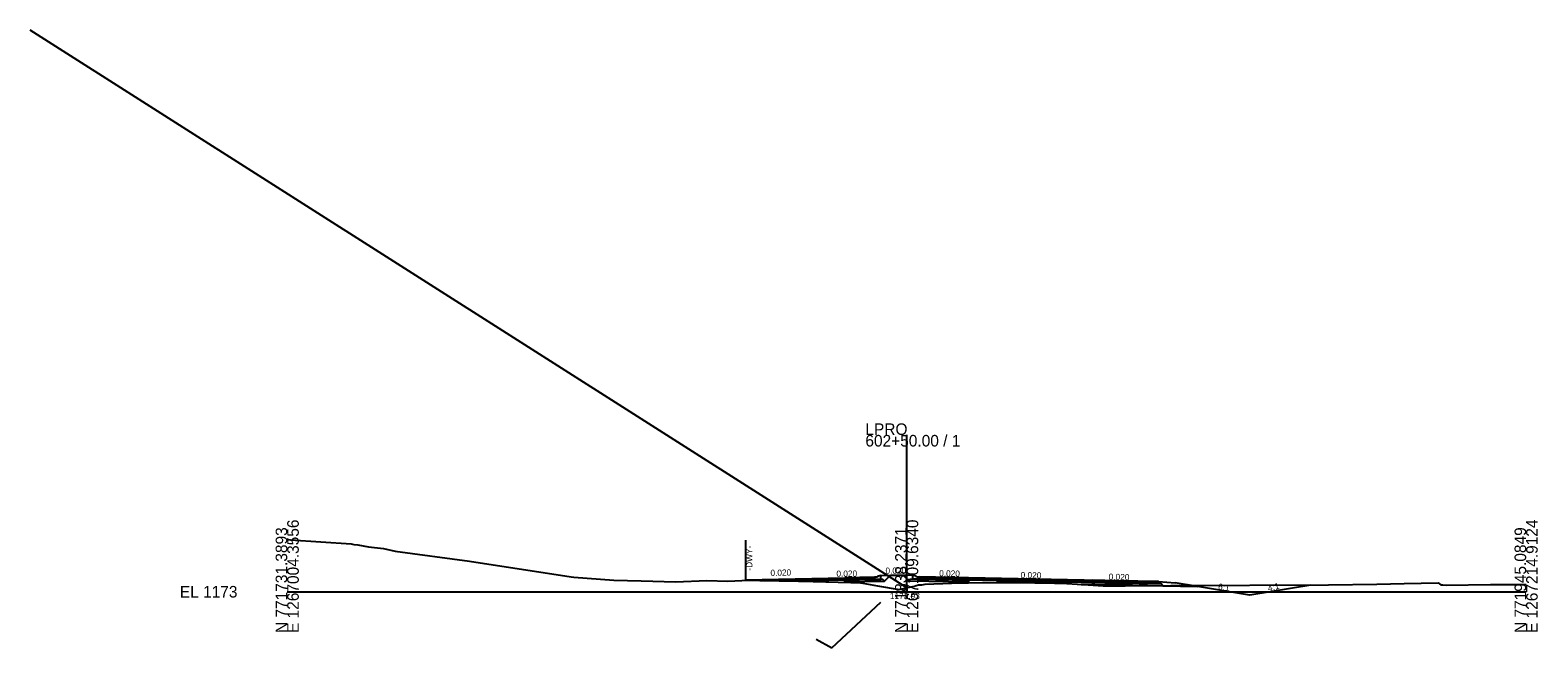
# Model space of a CAD drawing. Extents: x -3833 to 1267678, y -522 to 773248.
# Drawn here: x 937.8 to 1302.8, y 3486.4 to 3636 of the extents above; entities that cross this region are included whole.
import ezdxf

# ---------------------------------------------------------------- set-up
doc = ezdxf.new("R2010")
doc.units = 0
for name, color, linetype in [('Exist Cross Section Cell', 7, 'Continuous'), ('Exist XS Center Line Elevation Label', 7, 'Continuous'), ('Exist XS Ground Line', 7, 'Continuous'), ('Prop CMT DNC', 7, 'Continuous'), ('Prop CMT Pvmt Course 1', 7, 'Continuous'), ('Prop CMT Pvmt Course 2', 7, 'Continuous'), ('Prop CMT Pvmt Course 3', 7, 'Continuous'), ('Prop CMT Pvmt Course 4', 7, 'Continuous'), ('Prop CMT Shld Paved Course 1', 7, 'Continuous'), ('Prop CMT Shld Paved Course 2', 7, 'Continuous'), ('Prop CMT Shld Paved Course 4', 7, 'Continuous'), ('Prop CMT Slope Grass', 7, 'Continuous'), ('Prop CMT Subgrade Earthwork', 7, 'Continuous'), ('Prop Conc Curb and Gutter', 7, 'Continuous'), ('Prop Conc Island Cover', 7, 'Continuous'), ('Prop Corridor Mesh Bottom', 7, 'Continuous'), ('Prop XS Ditch Slope Text', 7, 'Continuous'), ('Prop XS Finish Grade', 7, 'Continuous'), ('Prop XS SE Text', 7, 'Continuous'), ('Prop XS Shear Point Element', 7, 'Continuous'), ('Prop XS Shear Point Label', 7, 'Continuous'), ('Scratch_Level_1', 7, 'Continuous'), ('Scratch_Level_5', 7, 'Continuous')]:
    doc.layers.add(name, color=color, linetype=linetype)

msp = doc.modelspace()

# ---------------------------------------------------------------- linework, layer by layer
at = {"layer": 'Exist Cross Section Cell'}
for p, q in [((1150, 3500), (1150, 3537.97)), ((1000, 3500), (1150, 3500)), ((1150, 3500), (1300, 3500))]:
    msp.add_line(p, q, dxfattribs=at)
at = {"layer": 'Exist XS Ground Line'}
for p, q in [((1000, 3512.66), (1000.79, 3512.59)), ((1000.79, 3512.59), (1015.51, 3511.57)), ((1015.51, 3511.57), (1016.13, 3511.45)), ((1016.13, 3511.45), (1017.07, 3511.33)), ((1017.07, 3511.33), (1019.7, 3510.9)), ((1019.7, 3510.9), (1023.32, 3510.48)), ((1023.32, 3510.48), (1026.14, 3509.84)), ((1026.14, 3509.84), (1044.16, 3507.43)), ((1044.16, 3507.43), (1068.75, 3503.64)), ((1068.75, 3503.64), (1069.41, 3503.52)), ((1069.41, 3503.52), (1079.09, 3502.8)), ((1079.09, 3502.8), (1085.72, 3502.64)), ((1085.72, 3502.64), (1094.14, 3502.43)), ((1094.14, 3502.43), (1101.63, 3502.69)), ((1101.63, 3502.69), (1106.73, 3502.6)), ((1106.73, 3502.6), (1110.12, 3502.74)), ((1110.12, 3502.74), (1111.27, 3502.79)), ((1111.27, 3502.79), (1114.44, 3502.73)), ((1114.44, 3502.73), (1123.83, 3502.57)), ((1123.83, 3502.57), (1127.33, 3502.48)), ((1127.33, 3502.48), (1136.49, 3502.26)), ((1136.49, 3502.26), (1137.2, 3502.25)), ((1137.2, 3502.25), (1138.82, 3502.19)), ((1138.82, 3502.19), (1139.41, 3502.07)), ((1139.41, 3502.07), (1142.91, 3501.47)), ((1142.91, 3501.47), (1148.16, 3500.53)), ((1150.28, 3501), (1151.92, 3501.32)), ((1151.92, 3501.32), (1152.34, 3501.48)), ((1152.34, 3501.48), (1152.88, 3501.64)), ((1152.88, 3501.64), (1153.65, 3501.69)), ((1153.65, 3501.69), (1154.45, 3501.83)), ((1154.45, 3501.83), (1160.82, 3502.06)), ((1160.82, 3502.06), (1165, 3502.18)), ((1165, 3502.18), (1171.76, 3502.22)), ((1171.76, 3502.22), (1176.16, 3502.26)), ((1176.16, 3502.26), (1185.76, 3502.09)), ((1185.76, 3502.09), (1188.77, 3502.03)), ((1188.77, 3502.03), (1191.28, 3501.84)), ((1191.28, 3501.84), (1192.26, 3501.77)), ((1192.26, 3501.77), (1193.92, 3501.65)), ((1193.92, 3501.65), (1197.59, 3501.4)), ((1197.59, 3501.4), (1197.92, 3501.39)), ((1197.92, 3501.39), (1202.9, 3501.41)), ((1202.9, 3501.41), (1213.93, 3501.49)), ((1213.93, 3501.49), (1252.18, 3501.64)), ((1252.18, 3501.64), (1263.82, 3501.86)), ((1263.82, 3501.86), (1270.48, 3501.98)), ((1270.48, 3501.98), (1278.71, 3502.12)), ((1278.71, 3502.12), (1279.36, 3501.67)), ((1279.36, 3501.67), (1279.81, 3501.66)), ((1279.81, 3501.66), (1280.67, 3501.63)), ((1280.67, 3501.63), (1291.35, 3501.75)), ((1291.35, 3501.75), (1300, 3501.77)), ((1148.16, 3500.53), (1150.28, 3501))]:
    msp.add_line(p, q, dxfattribs=at)
at = {"layer": 'Prop CMT Pvmt Course 1'}
for p, q in [((1111, 3502.92), (1135, 3503.4)), ((1135, 3503.15), (1111, 3502.78)), ((1111, 3502.92), (1111, 3502.92)), ((1135, 3503.4), (1135, 3503.4)), ((1135, 3503.4), (1135, 3503.4)), ((1135, 3503.4), (1135, 3503.15)), ((1135, 3503.15), (1135, 3503.15)), ((1201, 3502.68), (1165, 3503.4)), ((1165, 3503.4), (1165, 3503.4)), ((1165, 3503.4), (1165, 3503.4)), ((1165, 3503.4), (1165, 3503.15)), ((1165, 3503.15), (1195, 3502.55)), ((1165, 3503.15), (1165, 3503.15)), ((1195, 3502.8), (1195, 3502.55)), ((1201, 3502.68), (1195, 3502.8)), ((1195, 3502.55), (1195, 3502.8)), ((1195, 3502.8), (1195, 3502.8)), ((1195, 3502.8), (1195, 3502.8)), ((1195, 3502.8), (1201, 3502.68)), ((1195, 3502.55), (1201, 3502.43)), ((1201, 3502.43), (1201, 3502.68))]:
    msp.add_line(p, q, dxfattribs=at)
at = {"layer": 'Prop CMT Pvmt Course 2'}
for p, q in [((1142.2, 3503.29), (1135, 3503.15)), ((1135, 3503.15), (1135, 3503.15)), ((1135, 3503.15), (1135, 3502.82)), ((1135, 3502.82), (1142.2, 3502.96)), ((1135, 3502.82), (1135, 3502.82)), ((1165, 3503.15), (1153, 3503.39)), ((1153, 3503.06), (1165, 3502.82)), ((1165, 3502.82), (1165, 3503.15)), ((1165, 3503.15), (1165, 3503.15)), ((1165, 3502.82), (1165, 3502.82)), ((1195, 3502.55), (1195, 3502.22)), ((1201, 3502.43), (1195, 3502.55)), ((1195, 3502.22), (1201, 3502.1)), ((1201, 3502.1), (1201, 3502.43))]:
    msp.add_line(p, q, dxfattribs=at)
at = {"layer": 'Prop CMT Pvmt Course 3'}
for p, q in [((1144.22, 3502.99), (1142.2, 3502.96)), ((1142.2, 3502.96), (1142.2, 3502.96)), ((1142.2, 3502.96), (1142.2, 3502.96)), ((1144.49, 3502.72), (1144.22, 3502.99)), ((1144.5, 3502.71), (1144.49, 3502.72)), ((1150.55, 3502.65), (1150.99, 3503.1)), ((1150.99, 3503.1), (1152.88, 3503.06)), ((1152.88, 3503.06), (1153, 3503.06))]:
    msp.add_line(p, q, dxfattribs=at)
at = {"layer": 'Prop CMT Pvmt Course 4'}
for p, q in [((1135, 3502.82), (1142.2, 3502.96)), ((1135, 3502.3), (1135, 3502.82)), ((1135, 3502.82), (1135, 3502.82)), ((1135, 3502.82), (1135, 3502.82)), ((1135, 3502.36), (1144.66, 3502.55)), ((1144.22, 3502.99), (1143.71, 3502.99)), ((1144.22, 3502.99), (1144.66, 3502.55)), ((1150.55, 3502.65), (1165, 3502.36)), ((1153, 3503.06), (1165, 3502.82)), ((1165, 3502.82), (1165, 3502.82)), ((1165, 3502.82), (1165, 3502.82)), ((1165, 3502.82), (1165, 3502.18)), ((1195, 3502.22), (1195, 3501.76)), ((1201, 3502.1), (1195, 3502.22)), ((1195, 3501.76), (1201, 3501.64)), ((1201, 3501.64), (1201, 3502.1))]:
    msp.add_line(p, q, dxfattribs=at)
at = {"layer": 'Prop CMT Shld Paved Course 1'}
for p, q in [((1142.2, 3503.54), (1135, 3503.4)), ((1135, 3503.4), (1135, 3503.4)), ((1135, 3503.4), (1135, 3503.15)), ((1135, 3503.15), (1142.2, 3503.29)), ((1150, 3503.7), (1150, 3503.7)), ((1150, 3503.7), (1150, 3503.7)), ((1165, 3503.4), (1153, 3503.64)), ((1153, 3503.39), (1165, 3503.15)), ((1165, 3503.15), (1165, 3503.4)), ((1165, 3503.4), (1165, 3503.4)), ((1201, 3502.68), (1201, 3502.43)), ((1211, 3502.48), (1201, 3502.68)), ((1201, 3502.43), (1211.26, 3502.22)), ((1211.26, 3502.22), (1211, 3502.48))]:
    msp.add_line(p, q, dxfattribs=at)
at = {"layer": 'Prop CMT Shld Paved Course 2'}
for p, q in [((1111.27, 3502.8), (1111, 3502.78)), ((1111, 3502.78), (1111.23, 3502.79)), ((1111.23, 3502.79), (1111.27, 3502.8)), ((1111.27, 3502.8), (1114.44, 3502.74)), ((1111.3, 3502.79), (1111.27, 3502.8)), ((1111.43, 3502.79), (1111.3, 3502.79)), ((1114.27, 3502.73), (1111.43, 3502.79)), ((1114.44, 3502.73), (1114.27, 3502.73)), ((1114.44, 3502.74), (1123.83, 3502.93)), ((1114.44, 3502.74), (1114.44, 3502.74)), ((1123.29, 3502.58), (1114.44, 3502.73)), ((1114.44, 3502.73), (1114.44, 3502.73)), ((1123.83, 3502.59), (1123.29, 3502.58)), ((1123.29, 3502.58), (1123.29, 3502.58)), ((1123.29, 3502.58), (1123.29, 3502.58)), ((1123.83, 3502.93), (1127.33, 3503)), ((1123.83, 3502.93), (1123.83, 3502.93)), ((1127.33, 3502.66), (1123.83, 3502.59)), ((1127.33, 3503), (1135, 3503.15)), ((1127.33, 3503), (1127.33, 3503)), ((1135, 3502.82), (1127.33, 3502.66)), ((1127.33, 3502.66), (1127.33, 3502.66)), ((1135, 3503.15), (1135, 3503.15)), ((1135, 3503.15), (1135, 3503.15)), ((1135, 3503.15), (1135, 3502.82)), ((1135, 3502.82), (1135, 3502.82)), ((1165, 3502.82), (1165, 3503.15)), ((1165, 3503.15), (1165, 3503.15)), ((1165, 3503.15), (1171.76, 3503.01)), ((1171.76, 3502.68), (1165, 3502.82)), ((1171.76, 3503.01), (1171.76, 3503.01)), ((1171.76, 3503.01), (1176.15, 3502.93)), ((1176.15, 3502.59), (1171.76, 3502.68)), ((1171.76, 3502.68), (1171.76, 3502.68)), ((1176.15, 3502.93), (1176.15, 3502.93)), ((1176.15, 3502.93), (1176.15, 3502.93)), ((1176.15, 3502.93), (1185.76, 3502.73)), ((1185.76, 3502.4), (1176.15, 3502.59)), ((1176.15, 3502.59), (1176.15, 3502.59)), ((1176.15, 3502.59), (1176.15, 3502.59)), ((1185.76, 3502.73), (1185.76, 3502.73)), ((1185.76, 3502.73), (1188.77, 3502.67)), ((1188.77, 3502.34), (1185.76, 3502.4)), ((1185.76, 3502.4), (1185.76, 3502.4)), ((1188.77, 3502.67), (1191.28, 3502.62)), ((1191.28, 3502.29), (1188.77, 3502.34)), ((1191.28, 3502.62), (1191.28, 3502.62)), ((1191.28, 3502.62), (1192.26, 3502.6)), ((1192.26, 3502.27), (1191.28, 3502.29)), ((1191.28, 3502.29), (1191.28, 3502.29)), ((1192.26, 3502.6), (1193.92, 3502.57)), ((1193.92, 3502.24), (1192.26, 3502.27)), ((1193.92, 3502.57), (1195, 3502.55)), ((1195, 3502.22), (1193.92, 3502.24)), ((1195, 3502.55), (1195, 3502.55)), ((1195, 3502.55), (1195, 3502.55)), ((1195, 3502.55), (1195, 3502.22)), ((1195, 3502.22), (1195, 3502.22)), ((1201, 3502.43), (1201, 3502.1)), ((1211.26, 3502.22), (1201, 3502.43)), ((1201, 3502.1), (1211.59, 3501.89)), ((1211.59, 3501.89), (1211.26, 3502.22))]:
    msp.add_line(p, q, dxfattribs=at)
at = {"layer": 'Prop CMT Shld Paved Course 4'}
for p, q in [((1201, 3502.1), (1201, 3501.64)), ((1211.09, 3501.9), (1201, 3502.1)), ((1201, 3501.64), (1212.06, 3501.42)), ((1211.59, 3501.89), (1211.09, 3501.9)), ((1212.06, 3501.42), (1211.59, 3501.89))]:
    msp.add_line(p, q, dxfattribs=at)
at = {"layer": 'Prop CMT Slope Grass'}
for p, q in [((1143.97, 3503.97), (1146.11, 3504)), ((1149.15, 3504.04), (1151.49, 3504.07)), ((1211, 3502.48), (1215, 3502.16)), ((1220.44, 3501.25), (1215, 3502.16))]:
    msp.add_line(p, q, dxfattribs=at)
at = {"layer": 'Prop CMT Subgrade Earthwork'}
for p, q in [((1135, 3502.36), (1144.66, 3502.55)), ((1135, 3502.36), (1135, 3502.3)), ((1144.66, 3502.55), (1146.11, 3504)), ((1150.55, 3502.65), (1149.15, 3504.04)), ((1150.55, 3502.65), (1165, 3502.36)), ((1165, 3502.18), (1165, 3502.36)), ((1191.42, 3501.83), (1220.44, 3501.25))]:
    msp.add_line(p, q, dxfattribs=at)
at = {"layer": 'Prop Conc Curb and Gutter'}
for p, q in [((1142.95, 3503.56), (1142.2, 3503.54)), ((1142.2, 3503.54), (1142.2, 3503.54)), ((1142.2, 3503.54), (1142.2, 3502.96)), ((1142.2, 3503.54), (1142.2, 3503.54)), ((1142.2, 3502.96), (1143.71, 3502.99)), ((1142.2, 3502.96), (1142.2, 3502.96)), ((1142.96, 3503.73), (1142.95, 3503.72)), ((1142.95, 3503.72), (1142.95, 3503.56)), ((1142.95, 3503.56), (1142.95, 3503.56)), ((1143.71, 3503.97), (1142.96, 3503.73)), ((1143.71, 3503.01), (1143.71, 3503.97)), ((1143.71, 3502.99), (1143.71, 3503.01)), ((1151.49, 3503.09), (1151.49, 3504.07)), ((1151.49, 3504.07), (1152.25, 3503.82)), ((1152.88, 3503.06), (1151.49, 3503.09)), ((1151.49, 3503.09), (1151.49, 3503.09)), ((1152.25, 3503.82), (1152.25, 3503.82)), ((1152.25, 3503.82), (1152.25, 3503.65)), ((1152.25, 3503.65), (1152.25, 3503.65)), ((1152.25, 3503.65), (1152.88, 3503.64)), ((1152.88, 3503.64), (1153, 3503.64)), ((1153, 3503.06), (1152.88, 3503.06)), ((1153, 3503.64), (1153, 3503.64)), ((1153, 3503.64), (1153, 3503.06))]:
    msp.add_line(p, q, dxfattribs=at)
at = {"layer": 'Prop Conc Island Cover'}
for p, q in [((1143.71, 3503.97), (1143.71, 3503.72)), ((1151.49, 3503.82), (1151.49, 3504.07))]:
    msp.add_line(p, q, dxfattribs=at)
at = {"layer": 'Prop Corridor Mesh Bottom'}
for p, q in [((1135, 3503.4), (1135, 3503.15)), ((1165, 3503.4), (1165, 3503.15)), ((1201, 3502.68), (1201, 3502.43))]:
    msp.add_line(p, q, dxfattribs=at)
at = {"layer": 'Prop XS Finish Grade'}
for p, q in [((1143.71, 3503.97), (1143.97, 3503.97)), ((1146.11, 3504), (1149.15, 3504.04)), ((1211, 3502.48), (1215, 3502.16)), ((1215, 3502.16), (1215, 3502.16)), ((1233, 3499.16), (1220.44, 3501.25)), ((1247.88, 3501.62), (1233.1, 3499.16)), ((1233.05, 3499.16), (1233, 3499.16)), ((1233.1, 3499.16), (1233.05, 3499.16)), ((1233.05, 3499.16), (1233.05, 3499.16)), ((1233.1, 3499.16), (1233.1, 3499.16)), ((1233.1, 3499.16), (1233.1, 3499.16))]:
    msp.add_line(p, q, dxfattribs=at)
at = {"layer": 'Prop XS Shear Point Element'}
msp.add_line((1111, 3512.51), (1111, 3502.78), dxfattribs=at)
at = {"layer": 'Scratch_Level_1'}
msp.add_line((1150, 3500.93), (937.75, 3635.99), dxfattribs=at)
at = {"layer": 'Scratch_Level_5'}
for p, q in [((1131.87, 3486.41), (1143.73, 3497.44)), ((1128.08, 3488.52), (1131.87, 3486.41))]:
    msp.add_line(p, q, dxfattribs=at)

# ---------------------------------------------------------------- texts
at = {"layer": 'Exist Cross Section Cell'}
for s, p in [('602+50.00 / 1', (1140, 3535.17)), ('LPRO', (1140, 3537.97)), ('EL 1173', (974, 3498.6))]:
    msp.add_text(s, height=2.8, dxfattribs=at).set_placement(p)
for s, p in [('E 1267004.3556', (1002.8, 3490)), ('E 1267109.6340', (1152.8, 3490)), ('E 1267214.9124', (1302.8, 3490)), ('N 771731.3893', (1000, 3490)), ('N 771838.2371', (1150, 3490)), ('N 771945.0849', (1300, 3490))]:
    msp.add_text(s, height=2.8, rotation=90, dxfattribs=at).set_placement(p)
at = {"layer": 'Exist XS Center Line Elevation Label'}
msp.add_text('1173.93', height=1.5, dxfattribs=at).set_placement((1145.94, 3498.22))
at = {"layer": 'Prop CMT DNC'}
for p in [(1066.84, 3503.93), (1101, 3502.72), (1111, 3502.92), (1111, 3502.92), (1135, 3503.4), (1135, 3503.4), (1142.95, 3503.56), (1150, 3503.7), (1152.25, 3503.65), (1165, 3503.4), (1165, 3503.4), (1201, 3502.68), (1201, 3502.68), (1211, 3502.48), (1247.88, 3501.62), (1233, 3499.16), (1233.05, 3499.16)]:
    msp.add_text('X', height=0.00025, dxfattribs=at).set_placement(p)
at = {"layer": 'Prop XS Ditch Slope Text'}
for s, rotation, p in [('6:1', 352.0901, (1225.33, 3500.54)), ('4:1', 14.1789, (1237.65, 3500.08))]:
    msp.add_text(s, height=1.5, rotation=rotation, dxfattribs=at).set_placement(p)
at = {"layer": 'Prop XS SE Text'}
for rotation, p in [(1.397, (1117.03, 3503.81)), (0.2693, (1132.99, 3503.62)), (0.2693, (1144.87, 3504.35)), (358.8542, (1157.86, 3503.73)), (358.8542, (1177.58, 3503.3)), (358.8542, (1198.9, 3502.88))]:
    msp.add_text('0.020', height=1.5, rotation=rotation, dxfattribs=at).set_placement(p)
at = {"layer": 'Prop XS Shear Point Label'}
msp.add_text('-DWY-', height=1.5, rotation=90, dxfattribs=at).set_placement((1112.62, 3505.12))

doc.saveas('drawing.dxf')
